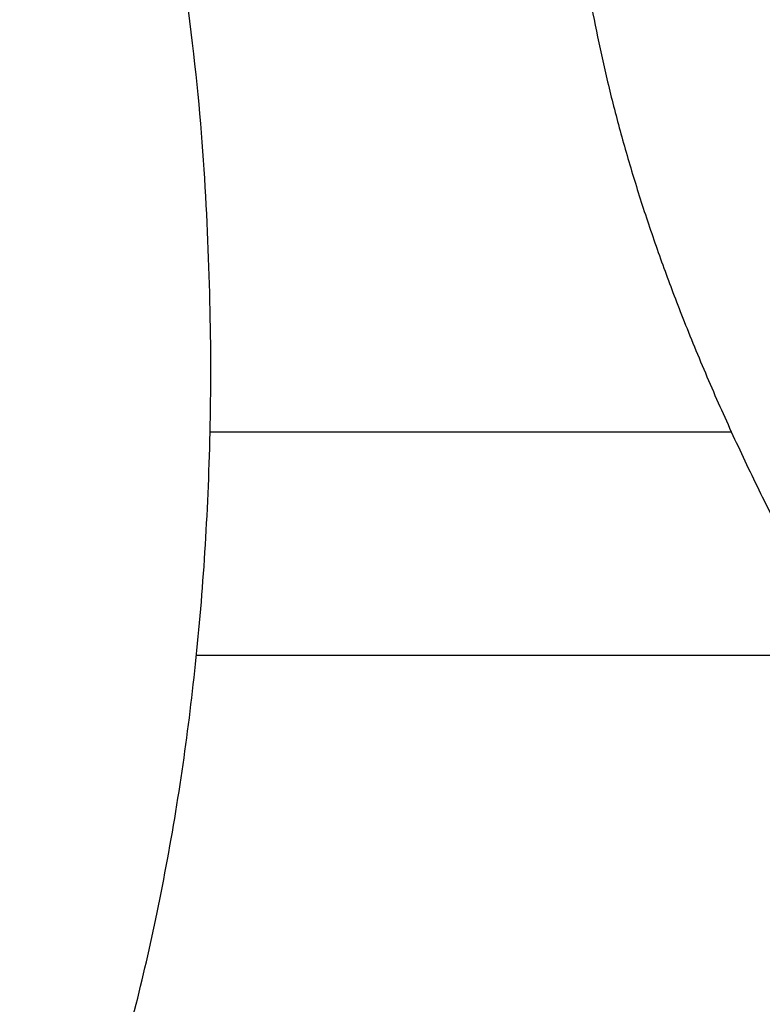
# Model space of a CAD drawing. Header units: inches. Extents: x 36 to 1719, y -84 to 1122.
# Tile 312 of 571: x 879.775 to 880.433, y 325.34 to 326.212. Entities that reach past the tile are written whole.
import ezdxf

# ---------------------------------------------------------------- set-up
doc = ezdxf.new("R2010")
doc.units = ezdxf.units.IN
doc.header["$LTSCALE"] = 48
doc.header["$MEASUREMENT"] = 0
doc.layers.add('Visible (ANSI)', color=7, linetype='Continuous', lineweight=30)

msp = doc.modelspace()

# ---------------------------------------------------------------- linework, layer by layer
at = {"layer": 'Visible (ANSI)'}
for p, q in [((879.94335, 325.84689), (880.40514, 325.84689)), ((880.5091, 325.64878), (879.93122, 325.64878))]:
    msp.add_line(p, q, dxfattribs=at)
for points, knots in [([(879.93079, 329.90871), (879.57751, 330.26357), (879.46128, 330.31669), (879.20928, 330.51881), (878.64767, 330.7846), (878.16358, 330.92866), (877.81349, 330.99728), (877.30215, 331.0341), (876.92197, 331.01274), (876.67412, 330.98131), (876.09533, 330.85993), (875.13148, 330.31168), (874.73522, 329.63531), (874.54826, 329.01585), (874.52348, 328.25747), (874.79557, 327.58601), (875.09404, 327.14938), (875.94526, 326.60819), (876.33738, 326.47535), (877.03188, 326.25104), (877.44882, 326.06163), (877.59651, 325.9686), (877.7017, 325.8857), (877.73025, 325.71617), (877.68565, 325.5708), (877.53376, 325.42485), (877.0855, 325.35584), (876.85267, 325.41745), (876.49441, 325.53117), (876.06485, 325.73248), (875.70504, 326.00992), (875.53533, 326.21222), (875.33048, 326.42646)], [0, 0, 0, 0, 0, 0.074085, 0.10269, 0.133689, 0.16679, 0.198605, 0.227525, 0.257011, 0.291036, 0.329253, 0.371353, 0.415239, 0.455898, 0.494781, 0.535382, 0.575034, 0.615343, 0.653819, 0.685392, 0.711703, 0.732004, 0.749282, 0.767325, 0.789255, 0.813362, 0.840082, 0.86874, 0.896879, 0.925496, 1, 1, 1, 1, 1]), ([(874.16495, 324.70806), (874.48863, 324.46488), (874.75175, 324.0037), (876.0536, 323.50336), (876.9153, 323.37586), (877.92685, 323.44306), (878.60229, 323.75353), (879.35103, 324.19347), (879.82613, 325.05768), (879.92584, 325.51525), (879.9662, 325.94439), (879.89133, 326.71856), (879.3684, 327.48021), (878.90905, 327.75537), (878.59465, 327.96538), (877.86186, 328.21364), (877.5282, 328.34896), (877.10811, 328.50178), (876.97628, 328.5787), (876.80421, 328.67885), (876.76986, 328.8217), (876.78916, 328.92327), (876.85045, 329.02637), (877.02334, 329.0901), (877.26381, 329.12539), (877.44344, 329.12308), (877.87283, 329.02218), (878.33442, 328.80302), (878.59623, 328.55876), (878.79746, 328.33802), (878.90603, 328.23143)], [0, 0, 0, 0, 0, 0.107991, 0.154721, 0.201249, 0.247092, 0.294045, 0.337268, 0.377117, 0.415859, 0.454911, 0.494638, 0.534662, 0.574373, 0.610521, 0.645386, 0.677292, 0.703632, 0.725706, 0.744086, 0.761302, 0.778538, 0.797356, 0.818035, 0.842792, 0.870677, 0.899937, 0.930619, 1, 1, 1, 1, 1]), ([(880.25342, 326.51419), (880.26065, 326.41185), (880.25529, 326.19515), (880.3899, 325.83648), (880.61852, 325.45253), (881.02719, 325.11468), (881.51101, 324.9296), (881.73699, 324.92647), (882.00368, 324.92443)], [-1, -1, -1, -1, -1, -0.731413, -0.604115, -0.468846, -0.333858, 0, 0, 0, 0, 0])]:
    msp.add_open_spline(points, degree=4, knots=knots, dxfattribs=at)

doc.saveas('drawing.dxf')
